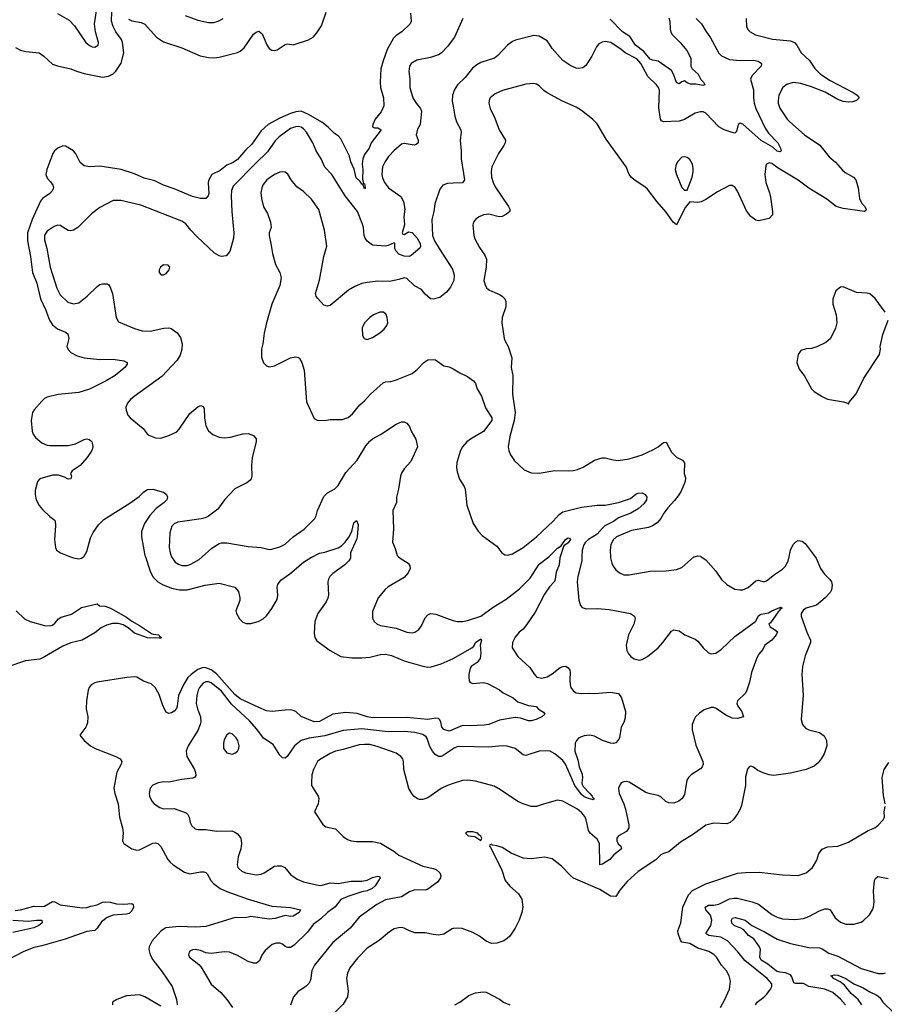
# Model space of a CAD drawing. Header units: inches. Extents: x 1173000 to 1307049, y 522583 to 678455.
# Tile 403 of 617: x 1266723 to 1273260, y 596615 to 604062. Entities that reach past the tile are written whole.
import ezdxf

# ---------------------------------------------------------------- set-up
doc = ezdxf.new("R2010")
doc.units = ezdxf.units.IN
doc.header["$MEASUREMENT"] = 0
for name, color, linetype in [('B2569', 7, 'Continuous'), ('B2579', 7, 'Continuous'), ('B2660', 7, 'Continuous'), ('B2670', 7, 'Continuous')]:
    doc.layers.add(name, color=color, linetype=linetype)

msp = doc.modelspace()

# ---------------------------------------------------------------- linework, layer by layer
at = {"layer": 'B2569', "color": 5}
for points, elevation in [([(1267106, 600000), (1267129.3, 599990.7), (1267170, 599983.8), (1267190, 599988.2), (1267205.9, 600000)], 920), ([(1267673.6, 600000), (1267710.3, 599890), (1267730, 599848.2), (1267766.7, 599810), (1267803, 599790), (1267870, 599762.4), (1267930.2, 599750.2), (1267990, 599749.2), (1268124.9, 599784.9), (1268230, 599800.4), (1268348.8, 599768.8), (1268376.2, 599736.2), (1268388.7, 599690), (1268387.2, 599670), (1268356.9, 599590), (1268361.7, 599570), (1268384.9, 599530), (1268410, 599504.4), (1268434.8, 599494.8), (1268470, 599494), (1268525.1, 599510), (1268564, 599530), (1268590, 599552.7), (1268630, 599607.4), (1268670, 599676.4), (1268675.6, 599710), (1268670.5, 599770), (1268675.4, 599790), (1268698.1, 599821.9), (1268765.5, 599870), (1268870, 599958), (1268930, 599996.8), (1268936.5, 600000)], 920), ([(1267869.8, 600000), (1267870, 599999.3), (1267899.1, 599959.1), (1267923.6, 599943.6), (1267950, 599934.5), (1267990, 599934), (1268017.6, 599942.4), (1268080.7, 599979.3), (1268103.6, 600000)], 940), ([(1269223, 600000), (1269223, 599990), (1269212.7, 599970), (1269181, 599939), (1269090, 599873.7), (1269069.1, 599850), (1269058.5, 599830), (1269054, 599810), (1269058, 599710), (1269053.8, 599686.2), (1269041, 599659), (1268977.3, 599570), (1268954.2, 599510), (1268950, 599422), (1268955.8, 599390), (1268970, 599363.7), (1269069.5, 599289.5), (1269150, 599244.1), (1269235, 599235), (1269310, 599234.1), (1269370, 599240.1), (1269450, 599259.4), (1269490, 599263.2), (1269533.7, 599253.7), (1269630, 599212.4), (1269770, 599172), (1269810, 599165.4), (1269833.1, 599166.9), (1269910, 599190.2), (1270000, 599231.2)], 920), ([(1269588.1, 600000), (1269598.8, 599990), (1269660.7, 599950), (1269672.7, 599930), (1269674.9, 599910), (1269661.4, 599878.6), (1269630, 599842), (1269508.8, 599771.2), (1269487.2, 599752.8), (1269434, 599690), (1269390, 599586), (1269390, 599534), (1269402.8, 599510), (1269426, 599490), (1269450, 599480.5), (1269570, 599460.3), (1269650, 599430.4), (1269690, 599423.8), (1269711.2, 599428.8), (1269740.9, 599450), (1269761.7, 599478.3), (1269790, 599538.8), (1269810, 599560.7), (1269830, 599570.5), (1269870, 599566), (1269970, 599527.2), (1270000, 599518.8)], 940), ([(1266696.9, 599590), (1266760.7, 599530), (1266803.1, 599510), (1266910, 599480.3), (1266950, 599477.5), (1266970, 599482.1), (1266990, 599498), (1267016.5, 599530), (1267036, 599544), (1267115.2, 599564.8), (1267190, 599615), (1267310, 599644.7), (1267327.3, 599627.3), (1267370, 599625.3), (1267410, 599610.3), (1267530, 599543.1), (1267570, 599511.7), (1267630, 599480.2), (1267719.5, 599419.5), (1267733.4, 599413.4), (1267774, 599410), (1267779.8, 599399.8), (1267796, 599390), (1267790, 599384), (1267776.8, 599383.2), (1267690, 599386.3), (1267590, 599421.4), (1267542.3, 599462.3), (1267504.7, 599484.7), (1267470, 599495.8), (1267425, 599495), (1267378.5, 599481.5), (1267338, 599462), (1267290, 599425.5), (1267196.1, 599370), (1267110, 599348.4), (1267050, 599323.4), (1266910, 599241.8), (1266874.4, 599225.6), (1266766.6, 599213.4), (1266618.3, 599161.7)], 880), ([(1270000, 598693.2), (1269970, 598679.9), (1269930, 598693.5), (1269914.5, 598710), (1269906.1, 598750), (1269896.2, 598770), (1269890, 598776.5), (1269870, 598778.6), (1269810, 598768.6), (1269650, 598785), (1269390, 598781.8), (1269350, 598787.8), (1269274, 598814), (1269190, 598822.5), (1269091.4, 598808.6), (1268990, 598752.8), (1268950, 598750.7), (1268852.1, 598792.1), (1268809.8, 598829.8), (1268790, 598837.7), (1268770, 598842.3), (1268730, 598840.4), (1268632.1, 598828), (1268590, 598834.5), (1268530, 598858.3), (1268390, 598926.3), (1268350, 598956.7), (1268210, 599113.2), (1268170, 599144.3), (1268130, 599160.1), (1268110, 599160.8), (1268070, 599147.8), (1268018.6, 599110), (1267994.6, 599085.4), (1267963.9, 599036.1), (1267923.9, 598950), (1267914.2, 598870), (1267907.7, 598852.3), (1267890, 598832.8), (1267870, 598819.7), (1267850, 598815.1), (1267830, 598824.5), (1267821, 598841), (1267802.5, 598882.5), (1267778.5, 598958.5), (1267748.5, 599010), (1267717.4, 599037.4), (1267658.7, 599058.7), (1267610, 599087.8), (1267590, 599091.2), (1267532.9, 599087.1), (1267310, 599050.8), (1267290, 599045.8), (1267262.8, 599030), (1267248.3, 599011.7), (1267241.5, 598990), (1267229.1, 598909.1), (1267224.9, 598850), (1267238, 598790), (1267235.8, 598744.2), (1267222, 598710), (1267178, 598650), (1267210.8, 598610), (1267257.3, 598570), (1267294.8, 598550), (1267449.3, 598489.3), (1267483, 598470), (1267494.4, 598450), (1267490.4, 598430), (1267457.1, 598370), (1267435.6, 598250), (1267441.7, 598210), (1267466.7, 598130), (1267478.4, 598030), (1267501.6, 597950), (1267505.5, 597910), (1267501, 597850), (1267511.3, 597830), (1267570.3, 597790.3), (1267610, 597780.3), (1267630, 597784.2), (1267730, 597832.2), (1267750, 597834.9), (1267766.8, 597830), (1267790, 597808), (1267843.2, 597710), (1267859.6, 597690), (1267883.1, 597670), (1267970, 597613.8), (1268010, 597601.5), (1268090, 597616.5), (1268115.4, 597615.4), (1268130, 597610.4), (1268140.5, 597600.5), (1268168, 597550), (1268187.2, 597527.2), (1268239.6, 597490), (1268290, 597467.1), (1268450, 597410.8), (1268630, 597358), (1268770, 597346.3), (1268847.3, 597330), (1268835.3, 597310), (1268790, 597280.6), (1268770, 597278.4), (1268730, 597285.9), (1268655.7, 597264.3), (1268610, 597259.2), (1268470, 597279.5), (1268430, 597269.8), (1268351.3, 597270), (1268130, 597202.6), (1268050, 597197.7), (1267930, 597202.7), (1267828.2, 597191.8), (1267792.2, 597170), (1267725.6, 597094.4), (1267703, 597050), (1267700.5, 597030), (1267708.7, 596990), (1267730.1, 596950), (1267800.1, 596860.1), (1267876.9, 596750), (1267907.8, 596650), (1267914.6, 596610)], 920), ([(1270000, 598545.8), (1269924, 598496), (1269910, 598489.8), (1269890, 598488.4), (1269863.6, 598503.6), (1269843.5, 598530), (1269824.4, 598564.4), (1269805, 598625), (1269797.1, 598637), (1269770, 598655.4), (1269710, 598671.1), (1269630, 598678), (1269510, 598675.6), (1269310, 598699), (1269170, 598686.5), (1269030, 598644.3), (1268912.6, 598627.4), (1268850.8, 598609.2), (1268800.2, 598570), (1268746.4, 598490), (1268730, 598477.4), (1268710, 598478.9), (1268690, 598498), (1268638.5, 598578.5), (1268566.9, 598626.9), (1268516.6, 598696.6), (1268459.9, 598759.9), (1268324.6, 598884.6), (1268250, 598984.2), (1268170, 599046.4), (1268150, 599054.5), (1268130, 599054.3), (1268110, 599042.8), (1268083.5, 599010), (1268072.8, 598990), (1268061.4, 598950), (1268058, 598890), (1268066.5, 598850), (1268089.3, 598790), (1268091.8, 598751.8), (1268087.8, 598730), (1268070, 598686.3), (1267996, 598570), (1267981.1, 598530), (1267985.7, 598490), (1268043.7, 598390), (1268053, 598367), (1268055.6, 598344.4), (1268046, 598330), (1268030, 598325.1), (1267950, 598315.3), (1267850, 598295.6), (1267810, 598296.9), (1267770, 598289.7), (1267728.9, 598271.1), (1267710, 598248.7), (1267702, 598210), (1267705.3, 598190), (1267723, 598150), (1267740.7, 598130), (1267782.9, 598102.9), (1267810, 598092.4), (1267890, 598095.2), (1267982.8, 598062.8), (1267994.6, 598050), (1268003.6, 598030), (1268011.8, 597990), (1268024.4, 597964.4), (1268050, 597941.6), (1268070, 597935.8), (1268130, 597936.1), (1268210, 597924.9), (1268325.8, 597925.9), (1268350, 597917.6), (1268370, 597903.8), (1268394.6, 597870), (1268400.8, 597830), (1268394, 597790), (1268374.6, 597730), (1268366.4, 597670), (1268372.7, 597650), (1268380.8, 597640.8), (1268402.8, 597622.8), (1268429.2, 597609.2), (1268510, 597594.6), (1268550, 597599.6), (1268571.5, 597608.5), (1268650, 597658.4), (1268670, 597663.1), (1268700.7, 597660.7), (1268728.4, 597648.4), (1268773.8, 597593.8), (1268820.7, 597560.7), (1268870, 597540.3), (1268990, 597514), (1269010, 597515.6), (1269070, 597534.6), (1269130, 597528.4), (1269230, 597546), (1269310, 597546.3), (1269350, 597554.3), (1269390, 597573.4), (1269430, 597584.2), (1269441.4, 597581.4), (1269448.4, 597570), (1269410.1, 597510), (1269387.8, 597490), (1269350, 597474), (1269310, 597465.3), (1269203.6, 597430), (1269150, 597406.1), (1269108.8, 597351.2), (1269050.2, 597310), (1268999.4, 597260.6), (1268942.4, 597217.6), (1268900, 597160), (1268798.4, 597061.6), (1268770, 597043.8), (1268750, 597043.5), (1268730, 597050.9), (1268710, 597068.3), (1268690, 597076.4), (1268663.1, 597076.9), (1268633.1, 597066.9), (1268579.3, 597020.7), (1268554.6, 596985.4), (1268536.5, 596943.5), (1268513.4, 596926.6), (1268490, 596926), (1268450, 596937.4), (1268370, 596984.7), (1268310, 597009.7), (1268270, 597011.1), (1268170, 596998.4), (1268130, 597004.5), (1268090, 597020.7), (1268050.7, 597029.3), (1268030, 597026), (1268010, 597016), (1268004, 597010), (1267998.8, 596990), (1268006.8, 596970), (1268076.5, 596916.5), (1268094.6, 596894.6), (1268170, 596767.3), (1268243.4, 596703.4), (1268290.2, 596650.2), (1268331.6, 596591.6)], 940), ([(1270000, 598283.6), (1269958.8, 598270), (1269910, 598247.8), (1269810, 598176.4), (1269770, 598163.1), (1269744.9, 598164.9), (1269730, 598169.7), (1269703.6, 598190), (1269687.9, 598208), (1269666.3, 598246.3), (1269628.7, 598390), (1269625.1, 598450), (1269619.1, 598470), (1269604.7, 598490), (1269570, 598512.9), (1269425.6, 598565.6), (1269370, 598579), (1269330, 598580.8), (1269290, 598576.3), (1269170, 598541.4), (1269110, 598528.7), (1269070, 598512), (1268990, 598462.9), (1268975.5, 598450), (1268944.4, 598390), (1268932.4, 598350), (1268928.2, 598290), (1268930.4, 598270), (1268979.1, 598190), (1268984.9, 598170), (1268981, 598130), (1268952, 598070), (1269014.2, 597974.2), (1269037.1, 597957.1), (1269110, 597941.6), (1269170, 597883.1), (1269202, 597862), (1269230, 597850.3), (1269270, 597846), (1269390, 597846.7), (1269450, 597834), (1269552.1, 597772), (1269590, 597742.3), (1269770, 597659.1), (1269850, 597642.5), (1269873.1, 597633.1), (1269899.7, 597610), (1269906.2, 597590), (1269904.2, 597570), (1269881.3, 597538.7), (1269810, 597486.3), (1269790, 597477.3), (1269710, 597479.8), (1269670, 597465.4), (1269610, 597427.3), (1269490, 597405), (1269423.1, 597370), (1269290, 597272.8), (1269221.3, 597190), (1269090, 597082), (1268951.8, 596910), (1268933.1, 596870), (1268921.8, 596798.2), (1268909.2, 596770.8), (1268889.2, 596750.8), (1268826.4, 596710), (1268793.4, 596670), (1268771.3, 596608.7)], 960), ([(1266690, 597323), (1266730, 597329.2), (1266830, 597357.2), (1266890, 597353.4), (1266910, 597356.6), (1266970, 597391.5), (1266990, 597390.2), (1267030, 597367.3), (1267194.6, 597345.4), (1267230, 597346.6), (1267262, 597358), (1267310, 597367.4), (1267350, 597385.9), (1267370, 597390.1), (1267406.9, 597386.9), (1267455.4, 597375.4), (1267510, 597371.3), (1267570, 597378.1), (1267580.1, 597370), (1267583.8, 597350), (1267570, 597321.4), (1267550, 597301.8), (1267530, 597296.2), (1267430, 597289.8), (1267385.5, 597270), (1267341.8, 597238.2), (1267309.1, 597190.9), (1267290, 597173.3), (1267230, 597165.4), (1267066, 597106), (1266890, 597055.8), (1266830, 597044.1), (1266750, 597012.7), (1266644.5, 596955.5)], 880), ([(1266670.4, 597250.4), (1266790, 597243.2), (1266851.2, 597251.2), (1266890.6, 597250), (1266893, 597230), (1266867.8, 597210), (1266830, 597193.3), (1266670, 597157.8)], 860), ([(1270000, 597186.9), (1269994, 597186), (1269930, 597145.1), (1269890, 597138.7), (1269850, 597141.6), (1269790, 597155.4), (1269710, 597156.4), (1269670, 597169.8), (1269630, 597190.9), (1269610, 597195.3), (1269586.2, 597193.8), (1269555.3, 597184.7), (1269518.4, 597161.6), (1269442, 597098), (1269350, 597039.2), (1269277.5, 596962.5), (1269220.3, 596890), (1269202, 596850), (1269194, 596810), (1269207.1, 596712.9), (1269202, 596670), (1269170, 596616), (1269102, 596550)], 980), ([(1267790, 596599.8), (1267670, 596672), (1267630, 596686.6), (1267530, 596677.4), (1267457.3, 596650), (1267424, 596630), (1267425.5, 596610)], 920)]:
    msp.add_lwpolyline(points, dxfattribs=dict(at, elevation=elevation))
at = {"layer": 'B2569', "color": 5, "elevation": 960}
msp.add_lwpolyline([(1268310, 598666), (1268290, 598652.7), (1268270, 598614), (1268263.1, 598590), (1268264.4, 598550), (1268290, 598516.3), (1268330, 598506.4), (1268350, 598513.4), (1268371, 598529), (1268380.7, 598550), (1268381.6, 598570), (1268372.8, 598610), (1268360.7, 598630), (1268330, 598660.9)], close=True, dxfattribs=at)
at = {"layer": 'B2579', "color": 5}
for points, elevation in [([(1270974, 600000), (1270972.1, 599967.9), (1270943.1, 599850), (1270938.7, 599810), (1270950.4, 599670.4), (1270962.8, 599630), (1270976.3, 599616.3), (1271006.2, 599606.2), (1271090.9, 599609.1), (1271179.7, 599599.7), (1271342, 599570), (1271371.3, 599550), (1271377.3, 599530), (1271365.5, 599490), (1271326.4, 599410), (1271308.4, 599330), (1271314, 599290), (1271326.2, 599266.2), (1271344.1, 599244.1), (1271368.3, 599228.3), (1271410, 599218), (1271430, 599221.6), (1271470, 599245.3), (1271550, 599310.4), (1271586, 599350), (1271650, 599436), (1271670, 599446), (1271710, 599438.8), (1271751.3, 599410), (1271830, 599376.4), (1271850, 599360.4), (1271890.3, 599310), (1271930, 599271.8), (1271950, 599264.4), (1271986, 599270), (1272030, 599299.6), (1272130, 599397.7), (1272288.4, 599511.6), (1272307.6, 599550), (1272319.8, 599560.2), (1272330, 599565.9), (1272384.7, 599575.3), (1272410, 599591), (1272470, 599617), (1272478, 599618), (1272486.8, 599610), (1272475.3, 599604.8), (1272466.4, 599590), (1272456.6, 599583.4), (1272400, 599500), (1272388.2, 599490), (1272396, 599470), (1272430.3, 599450.3), (1272451.4, 599431.4), (1272443.2, 599410), (1272410, 599368.8), (1272357, 599330), (1272341.8, 599298.2), (1272310, 599261.2), (1272292.9, 599227.1), (1272256.2, 599123.8), (1272241.7, 599050), (1272222, 598990), (1272210, 598967.3), (1272150.3, 598909.7), (1272145.3, 598890), (1272153.4, 598870), (1272182.6, 598830), (1272196, 598790), (1272150, 598775.6), (1272110, 598778.8), (1272062.3, 598802.3), (1271990, 598852.3), (1271970, 598859.7), (1271950, 598860.5), (1271899.2, 598840.8), (1271862.5, 598817.5), (1271833.7, 598790), (1271821.7, 598770), (1271807.4, 598730), (1271806.5, 598690), (1271835.6, 598575.6), (1271888.4, 598450), (1271890.3, 598430), (1271883.8, 598410), (1271870, 598396.2), (1271800.7, 598350), (1271778.8, 598330), (1271766.8, 598310), (1271750, 598202), (1271733, 598170), (1271706.8, 598150), (1271670, 598135.1), (1271630, 598138.5), (1271608.5, 598148.5), (1271570, 598183.1), (1271550, 598194.8), (1271490, 598205.7), (1271457.6, 598217.6), (1271330, 598294), (1271310, 598299.5), (1271290, 598298), (1271270.5, 598289.5), (1271262, 598278), (1271250.6, 598250), (1271254.4, 598210), (1271290.2, 598130.2), (1271302.8, 598090), (1271328.6, 597971.4), (1271328.7, 597950), (1271310, 597921.6), (1271250.8, 597890), (1271238.4, 597870), (1271238.4, 597850), (1271248.8, 597828.8), (1271267.3, 597810), (1271273, 597790), (1271214.9, 597745.1), (1271184.9, 597710), (1271130, 597673.3), (1271109.8, 597669.8), (1271107.8, 597830), (1271090, 597864.2), (1271036.2, 597910), (1271023, 597930), (1271007.1, 598010), (1270996.2, 598036.2), (1270970, 598066.3), (1270939.6, 598090), (1270830, 598151.1), (1270790, 598158), (1270690, 598131.3), (1270630, 598109.6), (1270590, 598111.5), (1270529.7, 598129.7), (1270490, 598147.6), (1270357.8, 598237.8), (1270310, 598264.2), (1270170, 598302), (1270110, 598311.1), (1270070, 598306.6), (1270000, 598283.6)], 960), ([(1272736.8, 600000), (1272744.4, 599990), (1272776.5, 599910), (1272808, 599868), (1272848.4, 599828.4), (1272860.3, 599810), (1272865.3, 599785.2), (1272859.7, 599750), (1272850.2, 599730), (1272811.8, 599688.2), (1272746.3, 599633.7), (1272670.6, 599610), (1272650, 599598.5), (1272631.3, 599570), (1272632.2, 599550), (1272675.3, 599430), (1272702.4, 599370), (1272703.1, 599350), (1272662.6, 599250), (1272640.4, 599170), (1272637, 599110), (1272647.1, 598952.9), (1272630.7, 598770), (1272642.8, 598730), (1272664.4, 598704.4), (1272690.4, 598690.4), (1272770.4, 598670.3), (1272806.4, 598646.4), (1272823.8, 598610), (1272824.9, 598570), (1272804.6, 598510), (1272783.1, 598470), (1272760.2, 598439.8), (1272730, 598415.1), (1272670, 598391), (1272550, 598362.3), (1272425.3, 598345.3), (1272389.7, 598349.7), (1272344.7, 598364.7), (1272303.6, 598383.6), (1272270, 598409.4), (1272250, 598417), (1272238.8, 598410), (1272226, 598394), (1272210, 598335.3), (1272210.3, 598269.7), (1272180.9, 598119.1), (1272170.4, 598089.7), (1272150, 598054), (1272117.3, 598010), (1272094, 597990), (1272070, 597980.5), (1271970, 597985.1), (1271910, 597969.5), (1271817.5, 597902.5), (1271720.3, 597839.8), (1271632.1, 597767.9), (1271590, 597756.2), (1271570, 597744.5), (1271531.6, 597708.5), (1271399.9, 597620.1), (1271316.2, 597543.8), (1271261.1, 597478.9), (1271230, 597429), (1271190, 597432.7), (1271110, 597481.8), (1270909.8, 597569.8), (1270887.7, 597587.7), (1270820.6, 597660.6), (1270750, 597714), (1270690, 597727.3), (1270590, 597714.5), (1270530, 597720.7), (1270438, 597758), (1270370, 597801.2), (1270330, 597814), (1270298, 597818), (1270290, 597826), (1270278, 597822), (1270274, 597810), (1270282, 597802), (1270367.7, 597630), (1270394, 597550), (1270428.3, 597508.3), (1270494, 597450), (1270520.7, 597410), (1270527.7, 597350), (1270520.5, 597310), (1270499.3, 597250), (1270470, 597189.2), (1270429, 597131), (1270408.9, 597111.1), (1270384.6, 597095.4), (1270330, 597076.9), (1270290, 597073.6), (1270250, 597091.6), (1270199.3, 597130), (1270150, 597157), (1270067.7, 597187.7), (1270030, 597191.6), (1270000, 597186.9)], 980), ([(1270810, 600000), (1270807.6, 599992.4), (1270801.7, 599938.3), (1270778, 599882), (1270772.7, 599830), (1270766.9, 599813.1), (1270730, 599772), (1270690, 599716.9), (1270620.2, 599579.8), (1270556.1, 599483.9), (1270530, 599452.3), (1270500.3, 599430), (1270470, 599392), (1270450.3, 599350), (1270447, 599310), (1270490, 599246.4), (1270581.3, 599161.3), (1270614.4, 599110), (1270634, 599090), (1270670, 599080.9), (1270710, 599091.5), (1270750, 599114.3), (1270810, 599161.3), (1270830, 599170.4), (1270852, 599172), (1270870, 599160.7), (1270882, 599142), (1270886, 599126), (1270882, 599070), (1270884.9, 599030), (1270890.3, 599010), (1270910, 598982.6), (1270930, 598970.3), (1270970, 598964.7), (1271030, 598968.1), (1271070, 598965.2), (1271190, 598976.5), (1271250, 598965.5), (1271273, 598933), (1271303, 598830), (1271299.7, 598780.3), (1271290, 598747.3), (1271271.4, 598710), (1271258, 598630), (1271248.5, 598611.5), (1271230, 598592.7), (1271211.8, 598588.2), (1271190, 598589.8), (1271130, 598610.9), (1271070, 598642), (1271030, 598650.9), (1270990, 598646.2), (1270950.5, 598630), (1270932, 598610), (1270923.1, 598590), (1270920.8, 598530), (1270944.1, 598464.1), (1270952.6, 598410), (1270974.9, 598354.9), (1270977.2, 598330), (1270972.8, 598290), (1270976.5, 598276.5), (1270982.5, 598262.5), (1271034.8, 598210), (1271051.9, 598190), (1271056.9, 598176.9), (1271067, 598170), (1271057.8, 598162.2), (1271023.5, 598170), (1270990, 598184), (1270970, 598200.7), (1270921.2, 598270), (1270850, 598429.7), (1270830, 598459.3), (1270770, 598508.5), (1270730, 598532.6), (1270650, 598528), (1270550, 598497), (1270530, 598500.9), (1270468.3, 598548.3), (1270407.7, 598567.7), (1270370, 598568.7), (1270270, 598559.4), (1270050, 598564.5), (1270030, 598561.4), (1270008.6, 598551.4), (1270000, 598545.8)], 940), ([(1270000, 599518.8), (1270030, 599510.3), (1270070, 599510.3), (1270110, 599517.4), (1270210, 599551.5), (1270302.4, 599617.6), (1270402.2, 599677.8), (1270502.3, 599757.7), (1270582.5, 599837.5), (1270650, 599942.4), (1270723.3, 600000)], 940), ([(1271189.9, 600000), (1271190.3, 599990.3), (1271200.3, 599950), (1271210, 599927.7), (1271230, 599901.6), (1271258, 599878), (1271290, 599863.1), (1271330, 599864.2), (1271490, 599890.2), (1271610, 599893.4), (1271690, 599902.4), (1271730, 599919.3), (1271821.2, 599998.8), (1271825.1, 600000)], 980), ([(1271875.8, 600000), (1271910, 599976.3), (1271985.5, 599890), (1272028.9, 599828.9), (1272070.7, 599790), (1272130, 599754.9), (1272168.6, 599748.6), (1272190, 599750.4), (1272230, 599766.4), (1272290, 599818.4), (1272310, 599822.4), (1272350, 599810.4), (1272370, 599816.4), (1272430, 599864.9), (1272490, 599904.9), (1272510, 599926.4), (1272533.6, 599966.4), (1272541, 600000)], 980), ([(1270000, 599231.2), (1270006.1, 599233.9), (1270142, 599310), (1270155.7, 599324.3), (1270170, 599350.3), (1270210, 599378.8), (1270214.4, 599370), (1270204.4, 599330), (1270208.6, 599270), (1270204, 599230), (1270181, 599199), (1270137, 599170), (1270130, 599156), (1270118.6, 599110), (1270118.2, 599090), (1270122.2, 599062.2), (1270128.9, 599048.9), (1270150, 599042), (1270230, 599048.5), (1270260.6, 599040.6), (1270350, 598992.4), (1270378.8, 598970), (1270453.7, 598933.7), (1270490, 598901.5), (1270570, 598875.5), (1270626.8, 598866.8), (1270645.9, 598845.9), (1270684.2, 598824.2), (1270693.4, 598810), (1270670.3, 598790), (1270628.8, 598770), (1270590, 598759.6), (1270570, 598758.7), (1270510, 598779.1), (1270470, 598782.8), (1270350, 598764.2), (1270270, 598731.2), (1270234.8, 598725.2), (1270130, 598719.8), (1270070, 598724.2), (1270000, 598693.2)], 920), ([(1273267.8, 598130), (1273252.8, 598192.8), (1273242.9, 598330), (1273258.8, 598390), (1273295.5, 598444.5)], 980), ([(1272022.6, 596590), (1272054.7, 596650), (1272089.6, 596730), (1272098.4, 596790), (1272087.3, 596830), (1272066.7, 596866.7), (1272029.8, 596909.8), (1271991.3, 596970), (1271970, 596991.2), (1271934.1, 597014.1), (1271850, 597039.9), (1271790, 597075.2), (1271730, 597084.4), (1271720, 597100), (1271700.8, 597150), (1271698.2, 597170), (1271722.2, 597230), (1271737, 597350), (1271778.5, 597441.5), (1271810, 597476.5), (1271910, 597525.5), (1272150, 597605.8), (1272210, 597612.7), (1272313.9, 597613.9), (1272490, 597594.4), (1272608.5, 597588.5), (1272670, 597608.5), (1272716.2, 597650), (1272750, 597706), (1272766, 597754), (1272791.5, 597788.5), (1272830, 597804.9), (1272910, 597810.8), (1272990, 597841.6), (1273139, 597930), (1273189.6, 597950.3), (1273212.7, 597970), (1273251.3, 598008.7), (1273260.9, 598030), (1273258, 598070), (1273267.6, 598110)], 980), ([(1272285.1, 596610), (1272299.7, 596630), (1272350, 596667.9), (1272370.9, 596690), (1272400.9, 596730), (1272410.8, 596750), (1272410.9, 596770), (1272374, 596810), (1272205.8, 596945.8), (1272152, 597012), (1272074.7, 597094.7), (1272023.1, 597123.1), (1271934.5, 597134.5), (1271910, 597149.6), (1271949.7, 597210), (1271955.6, 597250), (1271946.2, 597290), (1271912, 597330), (1271906.6, 597350), (1271930, 597363.8), (1271970, 597364.3), (1272010, 597371.9), (1272090, 597411.1), (1272122.3, 597417.7), (1272150, 597417.4), (1272262, 597390), (1272310, 597371.1), (1272410, 597294.3), (1272450, 597273.8), (1272490, 597261.3), (1272584.1, 597255.9), (1272650, 597263.6), (1272690, 597278.5), (1272770, 597322), (1272810, 597335.6), (1272830, 597337), (1272850.2, 597330.2), (1272888.9, 597268.9), (1272930, 597236.3), (1272970, 597220.5), (1273030, 597220.5), (1273085.1, 597234.9), (1273097.2, 597242.8), (1273148.4, 597291.6), (1273169.7, 597330), (1273178.3, 597350), (1273184.7, 597390), (1273179.3, 597470), (1273186, 597550), (1273192.7, 597567.3), (1273210, 597580.4), (1273290, 597567)], 960), ([(1272967.4, 596610), (1272930, 596653), (1272870, 596705), (1272809.5, 596729.5), (1272688.4, 596748.4), (1272650, 596770.8), (1272590.7, 596770.7), (1272576.6, 596776.6), (1272562, 596822), (1272550, 596837.5), (1272512.7, 596852.7), (1272470, 596856.4), (1272444.4, 596864.4), (1272378.8, 596918.8), (1272330, 596949.1), (1272319.4, 596970), (1272323.1, 597030), (1272317.7, 597050), (1272273.5, 597110), (1272234.2, 597134.2), (1272197.2, 597177.2), (1272170, 597193.6), (1272128.1, 597208.1), (1272117, 597217), (1272108, 597228), (1272104.5, 597250), (1272113.3, 597266.7), (1272132.2, 597272.2), (1272207.5, 597250), (1272258, 597210), (1272360.4, 597160.4), (1272450, 597107), (1272550, 597073.6), (1272690, 597043.1), (1272770, 597041.3), (1272790, 597034.4), (1272841, 597001), (1272910, 596979), (1273084.9, 596884.9), (1273212.8, 596847.2), (1273252.4, 596847.6), (1273270, 596853.1)], 940), ([(1273089.9, 596610), (1273061.8, 596650), (1273010, 596695.8), (1272958.7, 596758.7), (1272925.5, 596785.5), (1272876.8, 596810), (1272865.4, 596825.4), (1272856.2, 596830), (1272883.4, 596836.6), (1272910, 596834.4), (1272968.1, 596810), (1273029, 596769), (1273099.7, 596739.7), (1273150, 596707.7), (1273203.6, 596683.6), (1273226, 596666), (1273250, 596631.8), (1273332.8, 596550)], 920), ([(1270012.7, 596610), (1270050, 596630.4), (1270117.7, 596682.3), (1270170, 596700.3), (1270228, 596708), (1270250, 596705.5), (1270350, 596654), (1270381, 596630), (1270430, 596610.5)], 980)]:
    msp.add_lwpolyline(points, dxfattribs=dict(at, elevation=elevation))
at = {"layer": 'B2579', "color": 5, "elevation": 980}
msp.add_lwpolyline([(1270150, 597918), (1270110, 597918), (1270094, 597910), (1270114, 597890), (1270164.7, 597884.7), (1270210, 597854), (1270218, 597870), (1270210, 597886), (1270195.3, 597895.3), (1270186, 597910)], close=True, dxfattribs=at)
at = {"layer": 'B2660', "color": 5}
for points, elevation in [([(1267010, 604108), (1267097.2, 604057.2), (1267136.5, 604016.5), (1267223, 603890), (1267250, 603866.4), (1267270, 603856.4), (1267290, 603854.4), (1267316.2, 603870), (1267318.7, 603890), (1267295.4, 603970), (1267287.8, 604030), (1267330, 604298)], 940), ([(1266690.9, 603850.9), (1266730, 603832.2), (1266770, 603821.2), (1266870, 603810.3), (1266905.3, 603785.3), (1266970, 603726), (1267010, 603712.9), (1267110, 603691.2), (1267152.1, 603672.1), (1267210, 603653.8), (1267348.1, 603628.1), (1267395.6, 603635.6), (1267430, 603651.6), (1267450, 603672.9), (1267490, 603732.9), (1267509.5, 603810), (1267499.5, 603890), (1267491.6, 603911.6), (1267449.4, 603970), (1267429.3, 604010), (1267417.6, 604050), (1267419.7, 604120.3)], 920), ([(1269677.1, 604110), (1269683.7, 604050), (1269675.3, 604030), (1269613.4, 603970), (1269570, 603941.2), (1269550, 603921), (1269502.5, 603837.5), (1269470, 603751.5), (1269453.8, 603690), (1269449.3, 603589.3), (1269452.3, 603550), (1269474.9, 603470), (1269476, 603410), (1269455.9, 603364.1), (1269410, 603309.2), (1269393, 603270), (1269390.9, 603250.9), (1269404.9, 603244.9), (1269430, 603243.7), (1269455.8, 603230), (1269380.9, 603130), (1269366.2, 603090), (1269330, 603042.7), (1269316.6, 603010), (1269312.7, 602970), (1269318.5, 602930), (1269315.1, 602855.1), (1269322, 602822), (1269330, 602820.5), (1269333.5, 602810), (1269334.9, 602785.1), (1269330, 602783.6), (1269318, 602818), (1269310, 602816.9), (1269297.9, 602837.9), (1269266.7, 602866.7), (1269251.6, 602931.6), (1269227.8, 602987.8), (1269217.5, 603030), (1269150, 603161.5), (1269130, 603182.4), (1269102, 603202), (1269055.4, 603250), (1269007.8, 603287.8), (1268905.9, 603345.9), (1268850, 603368.8), (1268810, 603364.7), (1268770, 603352.2), (1268690, 603318.3), (1268602.9, 603270), (1268550, 603222.4), (1268478.6, 603121.4), (1268430, 603074.2), (1268370, 603004.9), (1268337.4, 602982.6), (1268290, 602962), (1268239, 602921), (1268176.1, 602890), (1268150, 602846.6), (1268147.4, 602827.4), (1268152.3, 602747.7), (1268147.3, 602730), (1268130, 602708.7), (1268090, 602708.9), (1268030, 602725.4), (1267890, 602782.9), (1267810, 602809.8), (1267744.2, 602844.2), (1267664.2, 602864.2), (1267590, 602896.8), (1267490, 602929.2), (1267330, 602954.8), (1267249.7, 602949.7), (1267210, 602956.3), (1267180.7, 602980.7), (1267147.2, 603047.2), (1267130, 603069.6), (1267070, 603104.7), (1267050, 603106.6), (1267010.6, 603090), (1266986.5, 603070), (1266974.3, 603050), (1266927.6, 602930), (1266920.7, 602890), (1266930, 602864.4), (1266956.7, 602836.7), (1266974.4, 602810), (1266978.4, 602790), (1266972.4, 602770), (1266952.2, 602747.8), (1266894.9, 602710), (1266880.2, 602690), (1266817.3, 602550), (1266781.2, 602450), (1266782.3, 602390), (1266805.9, 602270), (1266819.8, 602150), (1266852.1, 602068), (1266880.5, 601950), (1266919, 601870), (1266949.5, 601789.5), (1266970, 601754.9), (1267010, 601723.2), (1267070, 601698.9), (1267086.4, 601686.4), (1267093.8, 601650), (1267080.7, 601590), (1267090, 601566.4), (1267110, 601543.6), (1267158.2, 601518.2), (1267210, 601504.7), (1267330, 601492.3), (1267430, 601495.2), (1267510, 601481.6), (1267534.8, 601470), (1267535.9, 601455.9), (1267518.4, 601430), (1267445.3, 601370), (1267377, 601330), (1267250, 601267.7), (1267170, 601243.1), (1267013.9, 601226.1), (1266930, 601207.5), (1266910, 601196.2), (1266890, 601176.8), (1266831.8, 601110), (1266820.9, 601090), (1266809.4, 601030), (1266818, 600950), (1266826.2, 600926.2), (1266841.7, 600901.7), (1266890, 600860.6), (1266930, 600843.8), (1266950, 600840.6), (1267090, 600842.4), (1267145, 600855), (1267210, 600885.5), (1267230.4, 600890.4), (1267247.3, 600887.3), (1267258.5, 600878.5), (1267267.7, 600867.7), (1267273, 600850), (1267274.9, 600830), (1267270, 600809), (1267261.6, 600790), (1267230, 600747), (1267179.3, 600690), (1267118.8, 600650), (1267106.8, 600630), (1267114.8, 600610), (1267110, 600589.2), (1267090, 600586), (1267062.9, 600602.9), (1267016.6, 600616.6), (1266970, 600617.7), (1266874.4, 600590), (1266858.9, 600570), (1266840.4, 600499.6), (1266839.2, 600470), (1266847.2, 600430), (1266870, 600386.7), (1266896.1, 600356.1), (1266950, 600303), (1266982.4, 600282.4), (1266990.4, 600270.4), (1266994.2, 600234.2), (1266987.2, 600130), (1266992.7, 600070), (1267001.6, 600050), (1267030.8, 600030), (1267106, 600000)], 920), ([(1267544.9, 604064.9), (1267570, 604054.4), (1267641, 604041), (1267668.6, 604028.6), (1267757.6, 603930), (1267810, 603894.6), (1267950.2, 603850.2), (1268087.9, 603787.9), (1268150, 603774.9), (1268190, 603773.7), (1268230, 603779.5), (1268370, 603814.4), (1268390, 603823.8), (1268419.6, 603850), (1268490, 603952), (1268510, 603968.5), (1268530, 603975.3), (1268555.2, 603955.2), (1268591.3, 603871.3), (1268610, 603843.8), (1268630, 603830.4), (1268650, 603828.5), (1268670, 603834.4), (1268730, 603875.5), (1268750, 603879.3), (1268790, 603872), (1268907.8, 603910), (1268942.7, 603930), (1268970, 603961.3), (1269004.3, 604015.7), (1269041.5, 604118.5)], 920), ([(1267974.8, 604094.8), (1268070, 604057.3), (1268150, 604041.1), (1268190, 604040.2), (1268224.5, 604050), (1268261.3, 604070)], 940), ([(1270000, 603915.9), (1269959.5, 603860.5), (1269910, 603808), (1269890, 603795.4), (1269830, 603775.8), (1269724.8, 603755.2), (1269684, 603730), (1269670.6, 603709.4), (1269664.9, 603670), (1269673.5, 603613.5), (1269673.4, 603550), (1269695.8, 603470), (1269719.5, 603430), (1269753.4, 603390), (1269761.5, 603370), (1269750.4, 603270), (1269730, 603234), (1269719.5, 603190), (1269735.8, 603150), (1269735.3, 603130), (1269721.6, 603118.4), (1269706.5, 603113.5), (1269630, 603125.5), (1269610, 603119.8), (1269551.7, 603070), (1269511.7, 603028.3), (1269485.3, 602990), (1269466.7, 602950), (1269460.8, 602890), (1269465.1, 602865.1), (1269480.8, 602830), (1269511.8, 602790), (1269603.7, 602723.7), (1269625.8, 602685.8), (1269635.2, 602630), (1269626.4, 602570), (1269632.6, 602510), (1269615.3, 602450), (1269620.6, 602440.6), (1269630, 602436.1), (1269663.5, 602456.5), (1269690, 602452), (1269727.9, 602410), (1269750.1, 602370), (1269754, 602346), (1269747.2, 602332.8), (1269682.5, 602277.5), (1269668.9, 602271.1), (1269630, 602272.3), (1269588.8, 602288.8), (1269569, 602310), (1269559.4, 602330), (1269559.3, 602370), (1269555.1, 602375.1), (1269510, 602354.2), (1269489.7, 602349.7), (1269390, 602356.2), (1269350, 602386), (1269334, 602410), (1269327.1, 602430), (1269323.2, 602490), (1269316.2, 602516.2), (1269276.2, 602610), (1269184.8, 602730), (1269083, 602890), (1269030, 602946), (1269003.5, 603010), (1268965.6, 603070), (1268939.3, 603130), (1268891.4, 603211.4), (1268870, 603236.2), (1268850, 603249), (1268830, 603253.1), (1268808.5, 603251.5), (1268770, 603237.7), (1268683.7, 603176.3), (1268654.8, 603145.2), (1268597.2, 603062.8), (1268505.2, 602974.8), (1268337.6, 602802.4), (1268325.2, 602770), (1268322, 602730), (1268327.3, 602610), (1268342, 602450), (1268340.3, 602410), (1268312.1, 602307.9), (1268284.2, 602275.8), (1268250, 602271.1), (1268230, 602276.4), (1268196.9, 602296.9), (1268062.1, 602422.1), (1268016.4, 602470), (1267978.3, 602518.3), (1267950, 602538.9), (1267638, 602658), (1267486.7, 602693.3), (1267430, 602693.6), (1267330, 602642), (1267266.1, 602593.9), (1267162.4, 602490), (1267130, 602469.7), (1267110, 602465.1), (1267090, 602467.8), (1267030, 602504.2), (1267010, 602507.6), (1266982.5, 602497.5), (1266930, 602461.6), (1266910, 602433.2), (1266910, 602398), (1266929.3, 602330), (1266952.9, 602190), (1267003, 602030), (1267030, 601980.9), (1267086.5, 601926.5), (1267130, 601911.5), (1267170, 601921.5), (1267234.3, 601970), (1267310, 602044.9), (1267330, 602058.7), (1267350, 602064.9), (1267384.1, 602064.1), (1267396.2, 602056.2), (1267403.9, 602043.9), (1267425.3, 601990), (1267453, 601810), (1267470, 601777.3), (1267590, 601724.9), (1267650, 601708.9), (1267710, 601706.7), (1267811.8, 601728.2), (1267850, 601731.1), (1267867.3, 601727.3), (1267913.5, 601693.5), (1267938.6, 601658.6), (1267950.3, 601610), (1267947.8, 601570), (1267936.4, 601523.6), (1267913, 601487), (1267797.8, 601362.2), (1267588.2, 601211.8), (1267560.5, 601190), (1267537.7, 601162.3), (1267526, 601130), (1267528.5, 601108.5), (1267540.5, 601070), (1267559.1, 601050), (1267657.3, 600970), (1267686.8, 600930), (1267699.9, 600919.9), (1267750, 600899.3), (1267790, 600897.1), (1267850, 600916.4), (1267910, 600943.8), (1267930, 600964.9), (1268010, 601082), (1268070, 601134), (1268090, 601144.4), (1268110, 601136.3), (1268117.4, 601117.4), (1268119.6, 601050), (1268131.6, 600990), (1268150, 600952.7), (1268183.4, 600923.4), (1268230, 600904.6), (1268270, 600898.9), (1268316.6, 600903.4), (1268410, 600928.4), (1268450, 600932.7), (1268490, 600917.3), (1268510, 600891.3), (1268510, 600868), (1268480.4, 600750), (1268476.4, 600690), (1268478.4, 600610), (1268472.7, 600590), (1268463.1, 600576.9), (1268440.3, 600559.8), (1268350, 600513.6), (1268272.7, 600430), (1268220.6, 600359.4), (1268150, 600307), (1268125.7, 600294.3), (1268094.3, 600285.7), (1267917.8, 600262.2), (1267890, 600248.2), (1267874.3, 600230), (1267858.4, 600181.6), (1267853.5, 600070), (1267859.7, 600030), (1267869.8, 600000)], 940), ([(1270000, 603503.1), (1269996.5, 603490), (1269993.5, 603446.5), (1270000, 603408.1)], 960), ([(1270000, 602079.7), (1269981.5, 602038.5), (1269950, 602001), (1269898.9, 601961.1), (1269850, 601947.8), (1269830, 601951.8), (1269790, 601985.8), (1269760.6, 602020.6), (1269708.6, 602050), (1269650, 602105.1), (1269630, 602108.5), (1269590, 602095.6), (1269518.6, 602081.4), (1269430, 602084.4), (1269350, 602075.3), (1269310, 602065.3), (1269256.7, 602043.3), (1269210, 602015.4), (1269070, 601900.5), (1269050, 601895.6), (1269022.8, 601902.8), (1268974.5, 601954.5), (1268965.1, 601970), (1268960.7, 601990), (1268990, 602092), (1269023, 602270), (1269044.2, 602350), (1269028.7, 602470), (1268985.8, 602625.8), (1268930, 602705.6), (1268870, 602762.4), (1268818, 602798), (1268776.3, 602850), (1268750, 602894.5), (1268730, 602907.6), (1268710, 602911.5), (1268690, 602908), (1268650, 602891.2), (1268592.4, 602850), (1268564.2, 602815.8), (1268553.1, 602790), (1268546.6, 602753.4), (1268550.3, 602710), (1268566.6, 602646.6), (1268596.7, 602596.7), (1268619.5, 602530), (1268624.2, 602490), (1268610.3, 602450), (1268608.7, 602430), (1268623.1, 602370), (1268633.3, 602293.3), (1268657.1, 602210), (1268690.5, 602150), (1268700.5, 602110), (1268688.7, 602051.3), (1268630.5, 601910), (1268588.2, 601770), (1268570.5, 601690), (1268562, 601610), (1268550.7, 601570), (1268551, 601510), (1268567.5, 601467.5), (1268590, 601444.7), (1268610, 601436), (1268650, 601444.9), (1268770, 601505.5), (1268810, 601513), (1268830, 601507.3), (1268838.3, 601498.3), (1268857.1, 601470), (1268874.9, 601410), (1268890.4, 601170.4), (1268950, 601046), (1268973.2, 601033.2), (1269030, 601030.5), (1269070, 601037.1), (1269161, 601039), (1269205.9, 601054.1), (1269239.5, 601080.5), (1269294.5, 601150), (1269330, 601178), (1269375.6, 601230), (1269470, 601314.9), (1269490, 601322.6), (1269530, 601326.3), (1269564.4, 601335.6), (1269690, 601385.5), (1269730, 601419.3), (1269777.6, 601470), (1269810, 601488.7), (1269850, 601492.4), (1269868.1, 601488.1), (1269930, 601442.8), (1269970, 601437.1), (1270000, 601420)], 960), ([(1270000, 602825.4), (1269956.5, 602823.5), (1269923, 602810), (1269900.2, 602779.8), (1269861.8, 602670), (1269854.2, 602610), (1269838, 602550), (1269844.7, 602430), (1269859.7, 602390), (1269893.7, 602330), (1269994.8, 602174.8), (1270000, 602156.3)], 960), ([(1268103.6, 600000), (1268175.2, 600064.8), (1268230, 600099.5), (1268250, 600106), (1268290, 600106), (1268450, 600078.4), (1268548.5, 600068.5), (1268610, 600055.5), (1268630, 600056.3), (1268690, 600074.4), (1268730, 600094.4), (1268790, 600150.3), (1268872.7, 600207.3), (1268955.6, 600290), (1268965.6, 600310), (1268975.1, 600350), (1269023.3, 600456.7), (1269050, 600482), (1269106.1, 600513.9), (1269130, 600537.6), (1269190, 600637.6), (1269274, 600730), (1269341.1, 600838.9), (1269370, 600874.9), (1269390, 600891.7), (1269450, 600924.2), (1269570, 601001.7), (1269610, 601020.3), (1269630, 601021.3), (1269650, 601010.4), (1269670, 600983.8), (1269682, 600950), (1269717, 600890), (1269730.1, 600829.9), (1269679.9, 600720.1), (1269630, 600663.7), (1269610, 600632.7), (1269601.7, 600610), (1269587, 600510), (1269572.7, 600450), (1269572.4, 600410), (1269543.8, 600350), (1269550.5, 600210), (1269540.7, 600110), (1269562, 600062), (1269577.3, 600010), (1269588.1, 600000)], 940), ([(1267205.9, 600000), (1267210, 600003), (1267230, 600038.8), (1267257.8, 600142.2), (1267277.6, 600182.4), (1267319.6, 600240.4), (1267358.5, 600281.5), (1267554.6, 600405.4), (1267625.7, 600454.3), (1267661.6, 600490), (1267690, 600508.7), (1267730, 600511.5), (1267810, 600488.5), (1267832.2, 600470), (1267839.5, 600450), (1267834.6, 600430), (1267816.5, 600410), (1267755.4, 600364.6), (1267707.7, 600312.3), (1267666.8, 600250), (1267643.8, 600190), (1267643.8, 600150), (1267670.3, 600010), (1267673.6, 600000)], 920), ([(1268936.5, 600000), (1268990, 600026), (1269030, 600034.5), (1269130, 600067.6), (1269157.3, 600082.7), (1269184.7, 600110), (1269212.5, 600147.5), (1269234.3, 600190), (1269250, 600257.3), (1269270, 600273.4), (1269283.1, 600243.1), (1269275.4, 600150), (1269270.1, 600129.9), (1269223, 600030), (1269223, 600000)], 920)]:
    msp.add_lwpolyline(points, dxfattribs=dict(at, elevation=elevation))
for points, elevation in [([(1267810, 602208.7), (1267787.3, 602190), (1267778.8, 602170), (1267778, 602150), (1267791.6, 602131.6), (1267810, 602131.3), (1267830, 602141), (1267854, 602170), (1267859, 602190), (1267844.7, 602204.7)], 960), ([(1269473.2, 601850), (1269446, 601850), (1269398, 601830), (1269369.4, 601810.6), (1269330.3, 601770), (1269312, 601730), (1269314.4, 601674.4), (1269327.3, 601650), (1269350, 601643.8), (1269390, 601658.4), (1269446.5, 601693.5), (1269478.3, 601721.7), (1269499.3, 601750), (1269506, 601770), (1269500.9, 601810), (1269492.7, 601832.7)], 980)]:
    msp.add_lwpolyline(points, close=True, dxfattribs=dict(at, elevation=elevation))
at = {"layer": 'B2670', "color": 5}
for points, elevation in [([(1271838, 604070), (1271877.1, 604030), (1271910, 603974), (1271945.6, 603925.6), (1272008.1, 603808.1), (1272028, 603788.1), (1272090, 603761.8), (1272170, 603753), (1272270, 603755), (1272307, 603747), (1272330.7, 603730), (1272328, 603710), (1272260.8, 603639.2), (1272247.6, 603612.4), (1272271.9, 603531.9), (1272270.1, 603470.1), (1272276.1, 603430), (1272287.9, 603390), (1272360.4, 603240.4), (1272384, 603204), (1272455.3, 603130), (1272475.3, 603090), (1272479.1, 603070), (1272475.3, 603064.7), (1272470, 603062), (1272450, 603068.4), (1272417.1, 603097.1), (1272328.2, 603148.2), (1272190, 603271.7), (1272170, 603279.7), (1272154.9, 603270), (1272143.8, 603216.2), (1272130, 603203.7), (1272110.6, 603209.4), (1272050, 603229.7), (1272010, 603252.1), (1271910, 603354.3), (1271890, 603364.2), (1271870, 603366), (1271830, 603354.3), (1271750, 603307.3), (1271710, 603295.3), (1271590, 603288.3), (1271575.8, 603295.8), (1271567.2, 603310), (1271554.8, 603394.8), (1271559.3, 603530), (1271553.1, 603550), (1271538, 603570), (1271472.4, 603632.4), (1271419, 603730), (1271390, 603764.8), (1271300.9, 603810), (1271270, 603836.8), (1271193.6, 603890), (1271150, 603897.6), (1271127.8, 603892.3), (1271101.3, 603878.7), (1271083, 603857), (1271050, 603785.2), (1271003.5, 603716.5), (1270982, 603698), (1270947.1, 603692.9), (1270930, 603695.1), (1270890, 603712), (1270830, 603753.3), (1270750, 603844.2), (1270730, 603878), (1270710, 603901), (1270650, 603936.9), (1270610, 603942), (1270472.2, 603907.8), (1270450, 603898), (1270410, 603869.5), (1270337.1, 603790), (1270313.4, 603770), (1270210, 603737.4), (1270178.8, 603721.2), (1270145.6, 603694.4), (1270090, 603625.4), (1270032, 603570), (1270007.2, 603530), (1270000, 603503.1)], 960), ([(1270072.4, 604070), (1270010.3, 603930), (1270000, 603915.9)], 940), ([(1272214.9, 604070), (1272218.4, 604010), (1272227.8, 603987.8), (1272244.9, 603970), (1272286.9, 603946.9), (1272415.5, 603915.5), (1272550, 603903.2), (1272581.3, 603890), (1272599, 603870), (1272630.3, 603810), (1272694, 603754), (1272733.8, 603693.8), (1272777.3, 603650), (1272850, 603601.3), (1273023.8, 603510), (1273054.8, 603490), (1273070.8, 603470), (1273050.6, 603450), (1273019.7, 603440.3), (1272990, 603438.2), (1272950, 603444.1), (1272910, 603457.7), (1272812.8, 603512.8), (1272710, 603553.2), (1272630, 603579.9), (1272572.7, 603587.3), (1272525.1, 603574.9), (1272492.7, 603550), (1272463.1, 603490), (1272457.4, 603450), (1272458.9, 603430), (1272471.5, 603391.5), (1272526.7, 603310), (1272544.9, 603290), (1272656.9, 603190), (1272773.7, 603113.7), (1272843.5, 603023.5), (1272890, 602984.6), (1272943.5, 602923.5), (1272965.3, 602905.3), (1273028, 602870), (1273045.7, 602850), (1273063.6, 602790), (1273071.7, 602710), (1273090, 602672.7), (1273111.3, 602651.3), (1273123.1, 602630), (1273121.4, 602618.6), (1273111.3, 602610), (1272950, 602633.3), (1272895.8, 602650), (1272825, 602705), (1272690, 602788.4), (1272610, 602849.1), (1272458.7, 602938.7), (1272410, 602974.2), (1272390, 602979.1), (1272370.6, 602970), (1272364.2, 602955.8), (1272356.5, 602890), (1272363.2, 602830), (1272392, 602752), (1272399.5, 602719.5), (1272414.9, 602610), (1272414, 602586), (1272390, 602559.3), (1272310, 602539.5), (1272290, 602546.6), (1272252.2, 602572.2), (1272217.1, 602617.1), (1272150, 602765.1), (1272132.6, 602792.6), (1272110, 602807.6), (1272090, 602807.6), (1271999, 602761), (1271910, 602701.3), (1271875.1, 602684.9), (1271850, 602679.6), (1271790, 602684), (1271757.1, 602642.9), (1271690, 602509.3), (1271663.7, 602530), (1271610, 602606.6), (1271543.3, 602683.3), (1271470, 602779.5), (1271450, 602798.4), (1271369.2, 602850), (1271348.1, 602868.1), (1271331.5, 602891.5), (1271309.6, 602950), (1271157.2, 603157.2), (1271090, 603274.5), (1271055.1, 603310), (1270970, 603375.1), (1270930, 603399.7), (1270825.9, 603445.9), (1270710, 603509.6), (1270686.3, 603526.3), (1270650, 603562.4), (1270630, 603574.7), (1270610, 603578), (1270550, 603574.8), (1270373.9, 603526.1), (1270317.8, 603502.2), (1270280.3, 603470), (1270271.8, 603450), (1270270.3, 603430), (1270279.5, 603390), (1270316.7, 603316.7), (1270348.9, 603230), (1270394.9, 603150), (1270394.6, 603130), (1270384.6, 603110), (1270342, 603050), (1270293.8, 602950), (1270287, 602913), (1270290.8, 602870), (1270302.7, 602830), (1270318.5, 602798.5), (1270418.4, 602650), (1270428.2, 602630), (1270428, 602612), (1270404, 602590), (1270370, 602573), (1270348.5, 602571.5), (1270270, 602589.7), (1270230, 602585.1), (1270192.7, 602567.3), (1270170.5, 602550), (1270154.4, 602530), (1270148.2, 602510), (1270157, 602430), (1270165.4, 602405.4), (1270199.4, 602339.4), (1270239.6, 602279.6), (1270252, 602250), (1270250.3, 602190), (1270233, 602090), (1270244, 602050), (1270256, 602030), (1270275.2, 602015.2), (1270350, 601984), (1270370, 601970.8), (1270390, 601951), (1270398, 601930), (1270398.4, 601890), (1270370.4, 601810), (1270368, 601770), (1270386, 601650), (1270392.4, 601630), (1270415.3, 601590), (1270444.8, 601504.8), (1270439.5, 601430), (1270450.4, 601370.4), (1270450.3, 601229.7), (1270468.2, 601090), (1270461.5, 601030), (1270428.9, 600910), (1270417, 600830), (1270420.9, 600800.9), (1270434, 600770), (1270464, 600724), (1270538.4, 600658.4), (1270590, 600634), (1270650.7, 600630.7), (1270770, 600652.4), (1270870.4, 600650.4), (1270910, 600652.2), (1270941, 600659), (1270982.8, 600677.2), (1271070, 600730.3), (1271128.1, 600748.1), (1271150, 600748.2), (1271210, 600733), (1271250, 600728), (1271330, 600740.3), (1271429.2, 600770), (1271516, 600810), (1271550, 600830.4), (1271590, 600864), (1271610, 600866.8), (1271650.6, 600790), (1271690, 600753), (1271734, 600730), (1271750.3, 600710.3), (1271746.7, 600630), (1271757.3, 600597.3), (1271755.2, 600570), (1271723.1, 600496.9), (1271700.6, 600459.4), (1271674.7, 600425.3), (1271622.3, 600370), (1271593.7, 600330), (1271571.3, 600288.7), (1271543.4, 600256.6), (1271506.7, 600233.3), (1271478, 600222), (1271350, 600198.7), (1271236.3, 600150), (1271210, 600127), (1271192.9, 600090), (1271187.8, 600050), (1271189.9, 600000)], 980), ([(1271630, 604075.8), (1271639.3, 604050), (1271640.8, 603990), (1271647.3, 603967.3), (1271657.4, 603950), (1271717.4, 603890), (1271767.4, 603830), (1271796.5, 603770), (1271796.5, 603710), (1271807.6, 603690), (1271852, 603650), (1271873.7, 603610), (1271892.2, 603590), (1271902.8, 603570), (1271890, 603565.1), (1271834, 603574), (1271795.1, 603575.1), (1271770, 603585.1), (1271750, 603599.6), (1271730, 603592.8), (1271710, 603577.6), (1271690, 603587.3), (1271665.9, 603650), (1271650, 603677.5), (1271550, 603748.3), (1271510, 603755), (1271490, 603763.2), (1271442.1, 603822.1), (1271378.5, 603870), (1271334.9, 603934.9), (1271280.2, 603970), (1271186.3, 604066.3)], 940), ([(1270000, 603408.1), (1270012.8, 603332.7), (1270026.7, 603290), (1270058, 603230), (1270060.5, 603210), (1270052.2, 603150), (1270061.1, 603070), (1270060.3, 603010), (1270084.9, 602850), (1270070, 602828.4), (1270000, 602825.4)], 960), ([(1270000, 602156.3), (1270007.5, 602130), (1270004.6, 602090), (1270000, 602079.7)], 960), ([(1273266.6, 601850), (1273190, 601952.7), (1273150, 601989.2), (1273130, 601994.5), (1273050, 601998), (1272950, 602040.9), (1272930, 602039.3), (1272894, 602010), (1272870.7, 601950.7), (1272870.5, 601910), (1272895.8, 601830), (1272900.4, 601770), (1272891.8, 601728.2), (1272853, 601650), (1272819.3, 601620.7), (1272750, 601587), (1272710, 601574.5), (1272670, 601572.3), (1272630, 601559.3), (1272608, 601530), (1272599.1, 601470), (1272617.5, 601417.5), (1272654, 601370), (1272710, 601271), (1272730, 601250.8), (1272790, 601210.7), (1272830, 601190.7), (1272952.7, 601172.7), (1272982, 601162), (1272990, 601154), (1272995.3, 601170), (1273047.7, 601232.3), (1273105.1, 601350), (1273222.9, 601530), (1273232, 601570), (1273229.6, 601590), (1273250, 601682), (1273289.3, 601790)], 1020), ([(1270000, 601420), (1270050, 601391.5), (1270110, 601364.2), (1270154.9, 601330), (1270168.4, 601310), (1270182.6, 601270), (1270213.6, 601213.6), (1270245.4, 601125.4), (1270292.9, 601050), (1270292.8, 601030), (1270230, 600946.2), (1270130.3, 600890), (1270104.9, 600870), (1270070.3, 600830), (1270056.7, 600803.3), (1270028.3, 600711.7), (1270026.2, 600673.8), (1270030, 600642), (1270047.5, 600587.5), (1270083, 600530), (1270090.4, 600510.4), (1270104.4, 600390), (1270152.7, 600250), (1270190, 600194), (1270219.9, 600159.9), (1270330, 600080.7), (1270368.2, 600028.2), (1270393.7, 600013.7), (1270410, 600010.7), (1270450, 600023), (1270530, 600070.4), (1270630, 600149.2), (1270756.9, 600270), (1270801.2, 600318.8), (1270830, 600339), (1270970, 600375), (1271090, 600390.2), (1271150, 600388.9), (1271250, 600409.2), (1271340.1, 600439.9), (1271384.3, 600475.7), (1271398.6, 600481.4), (1271430, 600482.2), (1271451.3, 600471.3), (1271463.8, 600450), (1271463.2, 600430), (1271441.1, 600398.9), (1271398.7, 600361.3), (1271344.7, 600330), (1271250, 600294.6), (1271212.6, 600267.4), (1271147.4, 600232.6), (1271126.2, 600213.8), (1271090, 600170), (1271022.7, 600130), (1271001.7, 600110), (1270988.3, 600090), (1270976.8, 600050), (1270974, 600000)], 960), ([(1270723.3, 600000), (1270730, 600005.2), (1270790, 600065.7), (1270818, 600082), (1270849.4, 600130.6), (1270870, 600142.3), (1270879.9, 600139.9), (1270888.4, 600130), (1270870, 600105.8), (1270836.7, 600083.3), (1270831.4, 600068.6), (1270810, 600000)], 940), ([(1272541, 600000), (1272551.9, 600050), (1272570, 600091.7), (1272590, 600111.8), (1272610, 600121.7), (1272638, 600118), (1272660.7, 600100.7), (1272736.8, 600000)], 980), ([(1271825.1, 600000), (1271850, 600007.3), (1271870, 600004), (1271875.8, 600000)], 980)]:
    msp.add_lwpolyline(points, dxfattribs=dict(at, elevation=elevation))
at = {"layer": 'B2670', "color": 5, "elevation": 980}
msp.add_lwpolyline([(1271750, 603025.2), (1271730, 603020.9), (1271699.3, 602990), (1271687, 602970), (1271679.3, 602930), (1271688.5, 602890), (1271730, 602792), (1271750, 602772), (1271770, 602772), (1271807.3, 602870), (1271815.6, 602910), (1271815.9, 602935.9), (1271809.3, 602970), (1271790, 603004), (1271770, 603019.3)], close=True, dxfattribs=at)

doc.saveas('drawing.dxf')
